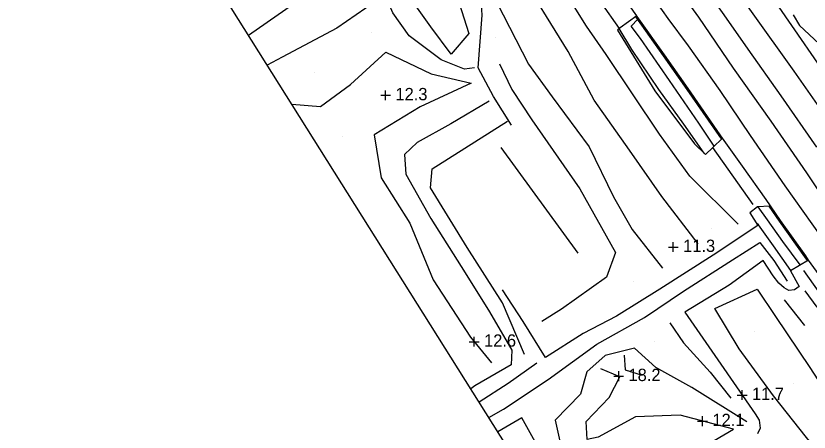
# Model space of a CAD drawing. Extents: x 2316231 to 2323598, y 363169 to 371906.
# Drawn here: x 2318980.6 to 2319303.1, y 370026.1 to 370195.4 of the extents above; entities that cross this region are included whole.
import ezdxf

# ---------------------------------------------------------------- set-up
doc = ezdxf.new("R2010")
doc.units = 0
for name, color, linetype in [('RD_DTM_BkLn1', 7, 'Continuous'), ('RD_DTM_Spot', 7, 'Continuous'), ('RD_DTM_TinHull', 7, 'Continuous'), ('RD_DTM_Void', 7, 'Continuous'), ('RD_EX_Road', 7, 'Continuous')]:
    doc.layers.add(name, color=color, linetype=linetype)

msp = doc.modelspace()

# ---------------------------------------------------------------- linework, layer by layer
at = {"layer": 'RD_DTM_BkLn1'}
for p, q in [((2319177.775, 370141.915), (2319209.092, 370098.853)), ((2319280.395, 370118.73), (2319263.946, 370141.928)), ((2319301.38, 370083.55), (2319306.243, 370076.946)), ((2319301.345, 370069.516), (2319293.056, 370079.911))]:
    msp.add_line(p, q, dxfattribs=at)
for points in [[(2319072.792, 370489.554), (2319085.43, 370468.014), (2319098.971, 370445.475), (2319109.192, 370428.887), (2319121.353, 370409.609), (2319134.175, 370390.183), (2319146.607, 370371.676), (2319161.157, 370349.772), (2319174.715, 370329.752), (2319188.945, 370309.774), (2319199.628, 370294.259), (2319212.307, 370276.255), (2319224.595, 370258.23), (2319239.282, 370237.233), (2319254.637, 370215.316), (2319268.466, 370195.843), (2319278.179, 370181.92), (2319291.539, 370162.974), (2319306.147, 370142.022)], [(2319083.67, 370489.717), (2319097.513, 370466.865), (2319108.814, 370448.058), (2319120.331, 370430.661), (2319130.228, 370414.264), (2319139.915, 370398.987), (2319151.845, 370381.197), (2319164.614, 370363.182), (2319176.898, 370343.422), (2319190.536, 370323.983), (2319199.524, 370311.001), (2319211.769, 370293.703), (2319226.333, 370273.132), (2319239.613, 370253.503), (2319254.023, 370233.984), (2319263.959, 370219.523), (2319279.548, 370197.259), (2319296.868, 370172.921), (2319312.101, 370151.195)], [(2319065.658, 370482.521), (2319080.069, 370458.772), (2319091.683, 370439.853), (2319104.456, 370419.006), (2319116.05, 370400.96), (2319130.187, 370379.774), (2319143.32, 370359.374), (2319159.232, 370336.203), (2319175.322, 370312.751), (2319186.685, 370296.228), (2319198.804, 370278.012), (2319214.53, 370256.274), (2319229.785, 370234.615), (2319246.848, 370210.512), (2319258.179, 370194.917), (2319272.195, 370174.202), (2319287.562, 370152.554), (2319301.969, 370131.535), (2319315.739, 370111.145), (2319330.93, 370090.281), (2319347.769, 370066.57), (2319357.817, 370052.165), (2319365.977, 370039.641)], [(2319055.893, 370480.196), (2319069.814, 370457.298), (2319082.619, 370435.757), (2319092.507, 370420.2), (2319103.553, 370402.39), (2319113.9, 370386.853), (2319125.928, 370367.978), (2319137.189, 370351.264), (2319149.074, 370333.251), (2319159.053, 370318.275), (2319169.692, 370303.186), (2319182.128, 370286.156), (2319193.356, 370269.554), (2319206.313, 370250.878), (2319219.115, 370232.538), (2319231.816, 370213.963), (2319245.711, 370194.366), (2319253.965, 370183.2), (2319266.756, 370165.106), (2319279.088, 370146.8), (2319293.171, 370126.297), (2319307.903, 370105.714)], [(2319296.566, 370195.807), (2319299.175, 370191.582), (2319307.191, 370184.041), (2319315.117, 370194.094), (2319334.537, 370209.198), (2319357.706, 370224.181), (2319373.1, 370235.894), (2319391.167, 370246.715), (2319412.969, 370256.577), (2319430.022, 370264.793), (2319440.511, 370268.125)], [(2319274.231, 370110.755), (2319254.662, 370130.276), (2319242.248, 370147.306), (2319220.573, 370179.701), (2319212.578, 370191.181), (2319193.361, 370222.116), (2319176.155, 370246.801), (2319167.448, 370260.263)], [(2319257.939, 370102.727), (2319243.215, 370121.956), (2319230.056, 370140.789), (2319215.726, 370161.148), (2319205.066, 370180.949), (2319184.68, 370214.102), (2319170.482, 370238.097), (2319158.527, 370255.047)], [(2319146.917, 370248.697), (2319161.097, 370226.549), (2319176.097, 370200.828), (2319188.983, 370175.773), (2319198.63, 370162.455), (2319213.676, 370142.195), (2319223.586, 370121.848), (2319231.185, 370108.579), (2319243.523, 370092.825)], [(2319075.13, 370187.521), (2319108.674, 370210.989), (2319143.432, 370233.251)], [(2319149.288, 370216.137), (2319159.866, 370203.756), (2319164.718, 370188.278), (2319157.535, 370179.858), (2319149.281, 370191.024), (2319138.062, 370206.843)], [(2319092.718, 370159.538), (2319104.392, 370158.514), (2319116.657, 370167.559), (2319130.958, 370180.696), (2319149.379, 370171.921), (2319165.697, 370167.997), (2319145.015, 370158.458), (2319126.186, 370147.112), (2319129.153, 370129.613), (2319140.701, 370111.153), (2319150.235, 370088.054), (2319165.419, 370064.739), (2319173.91, 370054.366)], [(2319177.154, 370175.903), (2319182.243, 370165.483), (2319190.415, 370153.186), (2319209.93, 370125.138), (2319224.391, 370099.128), (2319220.752, 370089.155), (2319202.366, 370076.129), (2319194.475, 370071.169)], [(2319187.369, 370057.713), (2319178.469, 370078.662), (2319164.021, 370101.247), (2319149.152, 370125.513), (2319149.787, 370133.267), (2319180.442, 370152.607)], [(2319172.837, 370032.067), (2319178.776, 370035.52), (2319196.957, 370047.572), (2319216.778, 370061.859), (2319236.132, 370072.744), (2319252.084, 370083.526), (2319271.923, 370096.179), (2319282.997, 370103.314), (2319288.798, 370095.891), (2319294.172, 370087.529)], [(2319315.897, 370070.991), (2319309.484, 370079.848), (2319300.886, 370091.888)], [(2319316.007, 370006.945), (2319302.004, 370023.889), (2319288.639, 370040.832), (2319274.709, 370059.947), (2319264.712, 370076.445), (2319281.91, 370084.325), (2319289.391, 370073.183), (2319303.418, 370052.378), (2319315.514, 370033.771), (2319323.994, 370019.358), (2319330.094, 370019.366), (2319330.003, 370023.372), (2319324.675, 370031.857)], [(2319246.434, 370070.626), (2319251.976, 370062.465), (2319262.868, 370050.52), (2319271.235, 370039.98)], [(2319277.713, 370030.295), (2319255.455, 370044.238), (2319240.816, 370052.477), (2319232.061, 370060.299), (2319220.225, 370057.273), (2319212.778, 370050.588), (2319210.103, 370041.62), (2319199.792, 370031.025), (2319201.763, 370022.425), (2319208.488, 370013.087), (2319219.364, 370007.856), (2319229.095, 370015.028), (2319242.696, 370016.449), (2319250.84, 370019.842), (2319264.512, 370022.762), (2319272.413, 370027.297), (2319250.705, 370032.98), (2319232.462, 370032.365), (2319217.3, 370024.01), (2319212.866, 370023.136), (2319212.414, 370030.389), (2319221.749, 370040.158), (2319226.112, 370048.608), (2319218.343, 370051.917)], [(2319227.958, 370057.366), (2319228.313, 370051.478), (2319235.19, 370049.257)], [(2319192.352, 370054.108), (2319180.715, 370045.945), (2319168.897, 370038.336)]]:
    msp.add_lwpolyline(points, dxfattribs=at)
at = {"layer": 'RD_DTM_Spot'}
for p, q in [((2319125.091, 370188.477), (2319125.091, 370188.477)), ((2319175.648, 370186.706), (2319175.648, 370186.706)), ((2319102.188, 370172.228), (2319102.188, 370172.228)), ((2319130.904, 370163.126), (2319130.904, 370163.126)), ((2319113.427, 370146.472), (2319113.427, 370146.472)), ((2319263.45, 370109.014), (2319263.45, 370109.014)), ((2319247.875, 370101.42), (2319247.875, 370101.42)), ((2319231.805, 370087.594), (2319231.805, 370087.594)), ((2319280.904, 370067.105), (2319280.904, 370067.105)), ((2319240.193, 370063.009), (2319240.193, 370063.009)), ((2319296.776, 370045.769), (2319296.776, 370045.769))]:
    msp.add_line(p, q, dxfattribs=at)
at = {"layer": 'RD_DTM_TinHull'}
msp.add_lwpolyline([(2318500.627, 367718.473), (2317350.395, 369314.708), (2317732.783, 369650.329), (2318062.064, 369676.571), (2318100.376, 368980.922), (2318611.552, 369306.612), (2319043.87, 369561.601), (2319323.163, 369792.894), (2318905.258, 370457.792), (2319170.205, 370651.465)], dxfattribs=at)
at = {"layer": 'RD_DTM_Void'}
for p, q in [((2319130.904, 370161.126), (2319130.904, 370165.126)), ((2319128.904, 370163.126), (2319132.904, 370163.126)), ((2319247.875, 370099.42), (2319247.875, 370103.42)), ((2319245.875, 370101.42), (2319249.875, 370101.42)), ((2319166.932, 370060.89), (2319166.932, 370064.89)), ((2319164.932, 370062.89), (2319168.932, 370062.89)), ((2319223.665, 370048.9), (2319227.665, 370048.9)), ((2319225.665, 370046.9), (2319225.665, 370050.9)), ((2319275.864, 370039.219), (2319275.864, 370043.219)), ((2319273.864, 370041.219), (2319277.864, 370041.219)), ((2319259.778, 370028.605), (2319259.778, 370032.605)), ((2319257.778, 370030.605), (2319261.778, 370030.605))]:
    msp.add_line(p, q, dxfattribs=at)
at = {"layer": 'RD_EX_Road'}
for p, q in [((2319263.946, 370141.928), (2319267.92, 370145.694)), ((2319286.856, 370118.063), (2319282.356, 370117.726)), ((2319282.356, 370117.726), (2319282.356, 370117.726)), ((2319287.43, 370118.106), (2319286.856, 370118.063))]:
    msp.add_line(p, q, dxfattribs=at)
for points in [[(2319182.128, 370150.969), (2319174.771, 370162.682), (2319168.499, 370174.28), (2319170.142, 370195.729), (2319169.755, 370202.377), (2319154.497, 370227.516), (2319147.008, 370222.163)], [(2319233.07, 370195.386), (2319223.109, 370209.497), (2319214.675, 370222.01)], [(2319225.958, 370190.331), (2319218.477, 370200.88), (2319209.64, 370213.991)], [(2319167.045, 370174.351), (2319162.981, 370173.812), (2319153.467, 370177.507), (2319140.465, 370187.364), (2319133.84, 370196.613), (2319130.759, 370204.186), (2319111.074, 370190.403), (2319088.786, 370178.685), (2319082.735, 370175.421)], [(2319289.614, 370200.805), (2319297.111, 370189.807), (2319306.555, 370176.254)], [(2319233.07, 370195.386), (2319226.263, 370190.599), (2319225.22, 370189.683), (2319240.345, 370164.936), (2319256.451, 370143.454), (2319260.928, 370139.068), (2319263.946, 370141.928)], [(2319264.442, 370142.398), (2319258.296, 370151.776), (2319246.32, 370169.085), (2319234.556, 370186.202), (2319230.786, 370191.214), (2319233.398, 370194.057)], [(2319267.553, 370145.347), (2319266.559, 370146.756), (2319253.456, 370165.545), (2319243.889, 370179.243), (2319232.838, 370194.847), (2319232.661, 370195.098)], [(2319267.92, 370145.694), (2319266.968, 370147.043), (2319253.866, 370165.832), (2319244.298, 370179.531), (2319233.246, 370195.136), (2319233.07, 370195.386)], [(2319260.368, 370139.616), (2319252.185, 370151.433), (2319242.047, 370165.469), (2319231.031, 370181.768), (2319225.888, 370190.269)], [(2319173.032, 370160.806), (2319157.375, 370151.511), (2319143.793, 370143.89), (2319138.611, 370139.035), (2319139.184, 370131.043), (2319149.278, 370113.079), (2319163.268, 370090.976), (2319173.077, 370075.016), (2319182.271, 370059.46), (2319181.887, 370053.518), (2319167.194, 370044.938), (2319165.503, 370043.736)], [(2319287.43, 370118.106), (2319285.693, 370120.687), (2319275.946, 370134.319), (2319267.92, 370145.694)], [(2319282.356, 370117.726), (2319282.115, 370117.708), (2319279.021, 370115.365), (2319282.265, 370110.165), (2319264.038, 370098.157), (2319242.45, 370084.3), (2319224.797, 370073.298), (2319211.261, 370066.181), (2319195.849, 370056.449), (2319186.765, 370071.132), (2319178.482, 370084.033)], [(2319299.477, 370094.129), (2319292.443, 370103.604), (2319286.176, 370112.516), (2319282.356, 370117.726)], [(2319302.439, 370095.878), (2319301.288, 370097.482), (2319291.024, 370111.871), (2319286.856, 370118.063)], [(2319302.872, 370096.133), (2319301.695, 370097.773), (2319291.435, 370112.156), (2319287.43, 370118.106)], [(2319295.702, 370091.901), (2319288.589, 370101.912), (2319282.534, 370110.376), (2319281.645, 370111.159)], [(2319302.872, 370096.133), (2319295.514, 370091.79), (2319299.057, 370085.301), (2319297.117, 370084.008), (2319294.912, 370083.678), (2319292.967, 370084.768), (2319290.745, 370086.676), (2319288.526, 370089.748), (2319284.4, 370095.902), (2319270.611, 370085.92), (2319252.532, 370074.864), (2319265.958, 370055.559), (2319281.135, 370033.587), (2319282.784, 370030.931), (2319283.247, 370027.774), (2319282.066, 370025.427)], [(2319319.574, 370072.111), (2319319.448, 370072.292), (2319310.394, 370085.654), (2319302.872, 370096.133)], [(2319194.375, 370017.24), (2319186.309, 370031.898), (2319176.483, 370026.266)]]:
    msp.add_lwpolyline(points, dxfattribs=at)

# ---------------------------------------------------------------- texts
at = {"layer": 'RD_DTM_Void'}
for s, p in [('12.3', (2319134.904, 370161.126)), ('11.3', (2319251.875, 370099.42)), ('12.6', (2319170.932, 370060.89)), ('18.2', (2319229.665, 370046.9)), ('11.7', (2319279.864, 370039.219)), ('12.1', (2319263.778, 370028.605))]:
    msp.add_text(s, height=5, dxfattribs=at).set_placement(p)

doc.saveas('drawing.dxf')
